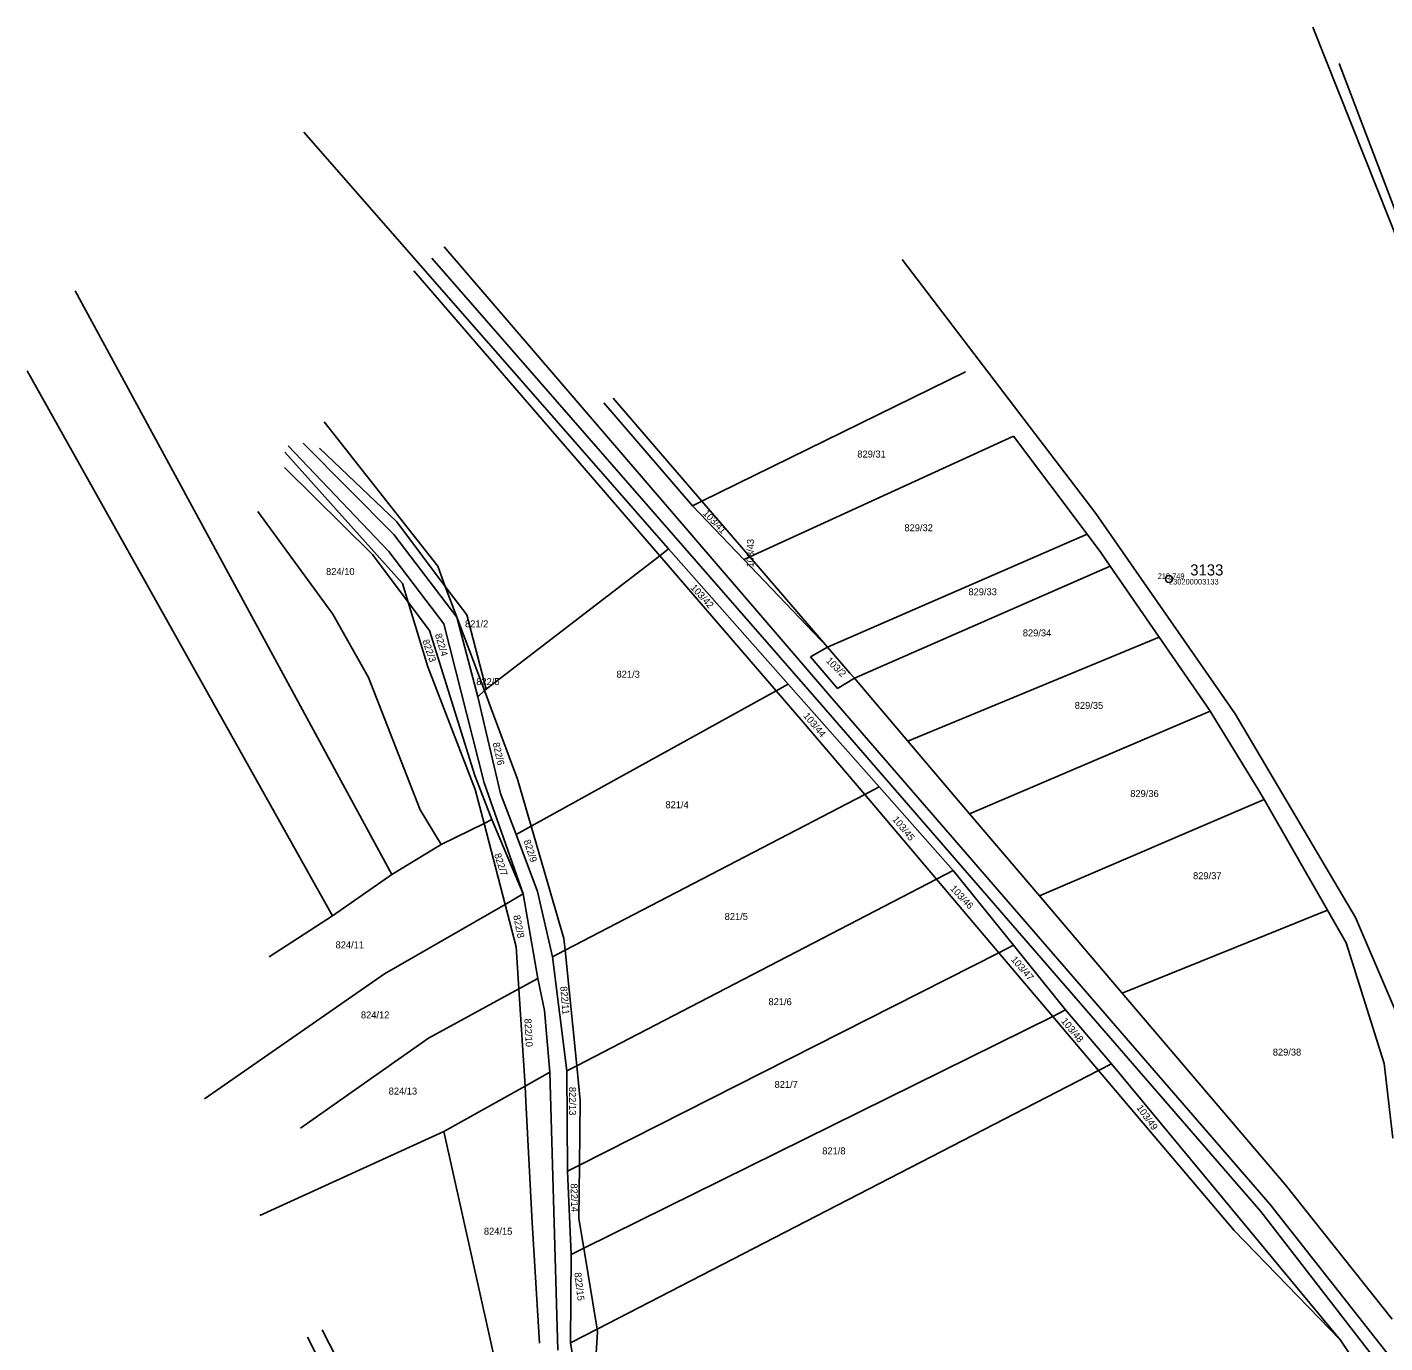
# Model space of a CAD drawing. Extents: x -563148 to -561712, y -1182311 to -1179502.
# Drawn here: x -563093.8 to -562800.9, y -1179786 to -1179502.2 of the extents above; entities that cross this region are included whole.
import ezdxf

# ---------------------------------------------------------------- set-up
doc = ezdxf.new("R2010")
doc.units = 0
for name, color, linetype in [('Vrstva 53', 7, 'Continuous'), ('Vrstva 55', 7, 'Continuous'), ('Vrstva 56', 7, 'Continuous'), ('Vrstva 57', 7, 'Continuous'), ('Vrstva 60', 7, 'Continuous'), ('Vrstva 61', 7, 'Continuous'), ('Vrstva 63', 7, 'Continuous')]:
    doc.layers.add(name, color=color, linetype=linetype)

msp = doc.modelspace()

# ---------------------------------------------------------------- linework, layer by layer
at = {"layer": 'Vrstva 53'}
for p, q in [((-562905.05, -1179552.32), (-562863.25, -1179607.06)), ((-562863.25, -1179607.06), (-562833.19, -1179650.3)), ((-562833.19, -1179650.3), (-562807.26, -1179694.26)), ((-562807.26, -1179694.26), (-562797.36, -1179717.4))]:
    msp.add_line(p, q, dxfattribs=at)
at = {"layer": 'Vrstva 55'}
for p, q in [((-562816.46, -1179502.18), (-562772.16, -1179613.62)), ((-562810.75, -1179510.04), (-562778.68, -1179594.51)), ((-563034.16, -1179524.83), (-562955.48, -1179614.75)), ((-563010.38, -1179554.76), (-562957.37, -1179616.2)), ((-563015.19, -1179685), (-563083.48, -1179559.08)), ((-563027.96, -1179693.86), (-563093.84, -1179576.33)), ((-562948.29, -1179604.43), (-562891.4, -1179576.54)), ((-562969.43, -1179583.21), (-562950.32, -1179605.42)), ((-562967.42, -1179582.24), (-562948.29, -1179604.43)), ((-563005.26, -1179618.45), (-563029.74, -1179587.29)), ((-563034.29, -1179591.95), (-563014.75, -1179611.63)), ((-562937.92, -1179616.46), (-562881.01, -1179590.41)), ((-562881.01, -1179590.41), (-562865.17, -1179611.57)), ((-563012.86, -1179622.19), (-563038.23, -1179593.84)), ((-563037.55, -1179592.47), (-563015.79, -1179615.28)), ((-563014.1, -1179608.89), (-563030.77, -1179592.99)), ((-563038.33, -1179597.16), (-563019.31, -1179615.93)), ((-563044.07, -1179606.67), (-563027.92, -1179628.83)), ((-562950.32, -1179605.42), (-562948.29, -1179604.43)), ((-562950.32, -1179605.42), (-562939.24, -1179617)), ((-562948.29, -1179604.43), (-562937.92, -1179616.46)), ((-563014.1, -1179608.89), (-563003.62, -1179622.81)), ((-563014.75, -1179611.63), (-563001.13, -1179629.43)), ((-562921.15, -1179635.91), (-562865.17, -1179611.57)), ((-562865.17, -1179611.57), (-562862.21, -1179615.52)), ((-563015.79, -1179615.28), (-563003.94, -1179630.91)), ((-562957.37, -1179616.2), (-562955.48, -1179614.75)), ((-562929.66, -1179643.91), (-562955.48, -1179614.75)), ((-562862.21, -1179615.52), (-562860.2, -1179618.43)), ((-563019.31, -1179615.93), (-563011.63, -1179626.23)), ((-563005.26, -1179618.45), (-563003.62, -1179622.81)), ((-562994.82, -1179644.99), (-562957.37, -1179616.2)), ((-562957.37, -1179616.2), (-562932.23, -1179645.33)), ((-562937.92, -1179616.46), (-562939.24, -1179617)), ((-562939.24, -1179617), (-562921.15, -1179635.91)), ((-562937.92, -1179616.46), (-562921.15, -1179635.91)), ((-562915.34, -1179642.65), (-562860.2, -1179618.43)), ((-562860.2, -1179618.43), (-562849.58, -1179633.77)), ((-563012.86, -1179622.19), (-563011.63, -1179626.23)), ((-563003.62, -1179622.81), (-562998.99, -1179628.96)), ((-563003.62, -1179622.81), (-563001.13, -1179629.43)), ((-563011.63, -1179626.23), (-563007.06, -1179632.35)), ((-563011.63, -1179626.23), (-563007.37, -1179640.16)), ((-563027.92, -1179628.83), (-563020.23, -1179642.51)), ((-562998.32, -1179636.88), (-563001.13, -1179629.43)), ((-563001.13, -1179629.43), (-562996.64, -1179646.68)), ((-562994.82, -1179644.99), (-562998.99, -1179628.96)), ((-563007.06, -1179632.35), (-562997.22, -1179663.62)), ((-562995.21, -1179665.18), (-563003.94, -1179630.91)), ((-562921.15, -1179635.91), (-562924.85, -1179638.04)), ((-562921.15, -1179635.91), (-562916.32, -1179641.51)), ((-562903.83, -1179656.19), (-562849.58, -1179633.77)), ((-562849.58, -1179633.77), (-562839.44, -1179648.41)), ((-562995.16, -1179645.31), (-562998.32, -1179636.88)), ((-562924.85, -1179638.04), (-562918.98, -1179644.86)), ((-562997.17, -1179666.64), (-563007.37, -1179640.16)), ((-562916.32, -1179641.51), (-562915.34, -1179642.65)), ((-563020.23, -1179642.51), (-563009.03, -1179671.05)), ((-562932.23, -1179645.33), (-562929.66, -1179643.91)), ((-562910.02, -1179666.09), (-562929.66, -1179643.91)), ((-562918.98, -1179644.86), (-562915.34, -1179642.65)), ((-562915.34, -1179642.65), (-562903.83, -1179656.19)), ((-562996.64, -1179646.68), (-562995.16, -1179645.31)), ((-562996.64, -1179646.68), (-562991.69, -1179667.53)), ((-562995.16, -1179645.31), (-562994.82, -1179644.99)), ((-562993.65, -1179649.35), (-562995.16, -1179645.31)), ((-562985.08, -1179674.55), (-562932.23, -1179645.33)), ((-562932.23, -1179645.33), (-562926.39, -1179652.1)), ((-562988.02, -1179664.39), (-562993.65, -1179649.35)), ((-562890.51, -1179671.85), (-562838.64, -1179649.71)), ((-562839.44, -1179648.41), (-562838.64, -1179649.71)), ((-562838.64, -1179649.71), (-562828.32, -1179666.46)), ((-562926.39, -1179652.1), (-562913.15, -1179667.72)), ((-562903.83, -1179656.19), (-562890.51, -1179671.85)), ((-562997.22, -1179663.62), (-562993.57, -1179673.14)), ((-562986.8, -1179689.17), (-562995.21, -1179665.18)), ((-562988.02, -1179664.39), (-562985.08, -1179674.55)), ((-562997.17, -1179666.64), (-562995.26, -1179673.96)), ((-562991.69, -1179667.53), (-562988.37, -1179676.37)), ((-562977.79, -1179701.31), (-562913.15, -1179667.72)), ((-562913.15, -1179667.72), (-562910.02, -1179666.09)), ((-562913.15, -1179667.72), (-562897.67, -1179685.98)), ((-562894.03, -1179684.09), (-562910.02, -1179666.09)), ((-562828.32, -1179666.46), (-562826.97, -1179668.82)), ((-563004.51, -1179678.48), (-563009.03, -1179671.05)), ((-562875.4, -1179689.61), (-562826.97, -1179668.82)), ((-562826.97, -1179668.82), (-562813.28, -1179692.7)), ((-563004.51, -1179678.48), (-562995.26, -1179673.96)), ((-562995.26, -1179673.96), (-562993.57, -1179673.14)), ((-562995.26, -1179673.96), (-562990.71, -1179691.42)), ((-562993.57, -1179673.14), (-562986.8, -1179689.17)), ((-562890.51, -1179671.85), (-562875.4, -1179689.61)), ((-562988.37, -1179676.37), (-562985.08, -1179674.55)), ((-562988.37, -1179676.37), (-562983.75, -1179688.64)), ((-562985.08, -1179674.55), (-562978.04, -1179698.81)), ((-563004.51, -1179678.48), (-563015.19, -1179685)), ((-563015.19, -1179685), (-563027.96, -1179693.86)), ((-562897.67, -1179685.98), (-562894.03, -1179684.09)), ((-562894.03, -1179684.09), (-562881.01, -1179700.25)), ((-562983.75, -1179688.64), (-562980.49, -1179702.71)), ((-562975.27, -1179726.24), (-562897.67, -1179685.98)), ((-562897.67, -1179685.98), (-562884.2, -1179701.87)), ((-563016.76, -1179706.37), (-562990.71, -1179691.42)), ((-562990.71, -1179691.42), (-562986.8, -1179689.17)), ((-562990.71, -1179691.42), (-562988.33, -1179700.55)), ((-562983.66, -1179707.41), (-562986.8, -1179689.17)), ((-562875.4, -1179689.61), (-562857.59, -1179710.54)), ((-563027.96, -1179693.86), (-563041.61, -1179702.73)), ((-562857.59, -1179710.54), (-562813.28, -1179692.7)), ((-562813.28, -1179692.7), (-562809.24, -1179699.74)), ((-562978.04, -1179698.81), (-562977.79, -1179701.31)), ((-562884.2, -1179701.87), (-562881.01, -1179700.25)), ((-562881.01, -1179700.25), (-562869.8, -1179714.19)), ((-562801.07, -1179725.77), (-562809.24, -1179699.74)), ((-562988.33, -1179700.55), (-562987.76, -1179709.65)), ((-562980.49, -1179702.71), (-562977.79, -1179701.31)), ((-562977.4, -1179727.35), (-562980.49, -1179702.71)), ((-562977.79, -1179701.31), (-562975.27, -1179726.24)), ((-562974.67, -1179747.66), (-562884.2, -1179701.87)), ((-562884.2, -1179701.87), (-562872.59, -1179715.57)), ((-563016.76, -1179706.37), (-563055.57, -1179733.35)), ((-562987.76, -1179709.65), (-562983.66, -1179707.41)), ((-562983.66, -1179707.41), (-562982.23, -1179714.32)), ((-563007.24, -1179720.31), (-562987.76, -1179709.65)), ((-562987.76, -1179709.65), (-562986.43, -1179730.64)), ((-562857.59, -1179710.54), (-562822.45, -1179751.86)), ((-562982.23, -1179714.32), (-562981.06, -1179727.61)), ((-562872.59, -1179715.57), (-562869.8, -1179714.19)), ((-562859.9, -1179725.79), (-562869.8, -1179714.19)), ((-562973.75, -1179765.61), (-562872.59, -1179715.57)), ((-562872.59, -1179715.57), (-562862.7, -1179727.23)), ((-563034.86, -1179739.73), (-563007.24, -1179720.31)), ((-562977.4, -1179727.35), (-562975.27, -1179726.24)), ((-562975.27, -1179726.24), (-562974.51, -1179733.74)), ((-562862.7, -1179727.23), (-562859.9, -1179725.79)), ((-562859.9, -1179725.79), (-562810.5, -1179785.42)), ((-562799.17, -1179741.83), (-562801.07, -1179725.77)), ((-562986.43, -1179730.64), (-562981.06, -1179727.61)), ((-562981.06, -1179727.61), (-562979.37, -1179787.57)), ((-562977.4, -1179727.35), (-562977.27, -1179748.98)), ((-562970.89, -1179783.04), (-562862.7, -1179727.23)), ((-562862.7, -1179727.23), (-562833.41, -1179761.78)), ((-563003.97, -1179740.4), (-562986.43, -1179730.64)), ((-562986.43, -1179730.64), (-562986.22, -1179733.96)), ((-562984.92, -1179760.07), (-562986.22, -1179733.96)), ((-562974.67, -1179747.66), (-562974.51, -1179733.74)), ((-563003.97, -1179740.4), (-563043.66, -1179758.56)), ((-562989, -1179807.25), (-563003.97, -1179740.4)), ((-562977.27, -1179748.98), (-562974.67, -1179747.66)), ((-562977.27, -1179748.98), (-562976.49, -1179766.97)), ((-562974.8, -1179759.19), (-562974.67, -1179747.66)), ((-562822.45, -1179751.86), (-562799.34, -1179780.88)), ((-562983.3, -1179786.05), (-562984.92, -1179760.07)), ((-562974.8, -1179759.19), (-562973.75, -1179765.61)), ((-562810.5, -1179785.42), (-562833.41, -1179761.78)), ((-562976.62, -1179786), (-562976.49, -1179766.97)), ((-562976.49, -1179766.97), (-562973.75, -1179765.61)), ((-562973.75, -1179765.61), (-562970.89, -1179783.04)), ((-563033.38, -1179784.81), (-563011.66, -1179827.5)), ((-563030.22, -1179783.21), (-563008.48, -1179824.98)), ((-562976.62, -1179786), (-562970.89, -1179783.04)), ((-562971.98, -1179801.59), (-562970.78, -1179783.7)), ((-562970.89, -1179783.04), (-562970.78, -1179783.7)), ((-562798.3, -1179803.59), (-562810.5, -1179785.42)), ((-562975.58, -1179792.13), (-562976.62, -1179786))]:
    msp.add_line(p, q, dxfattribs=at)
at = {"layer": 'Vrstva 56'}
for p, q in [((-562920.66, -1179646.45), (-563003.87, -1179549.58)), ((-563006.51, -1179552.04), (-562922.49, -1179648.4)), ((-562825.68, -1179756.16), (-562920.66, -1179646.45)), ((-562922.49, -1179648.4), (-562827.67, -1179757.69)), ((-562825.68, -1179756.16), (-562788.49, -1179803.34)), ((-562791.27, -1179804.7), (-562827.67, -1179757.69))]:
    msp.add_line(p, q, dxfattribs=at)
at = {"layer": 'Vrstva 60'}
msp.add_line((-562847.49, -1179621.21), (-562847.49, -1179621.21), dxfattribs=at)
at = {"layer": 'Vrstva 63'}
msp.add_line((-562847.54, -1179621.21), (-562847.44, -1179621.21), dxfattribs=at)
msp.add_circle((-562847.49, -1179621.21), 0.756, dxfattribs=at)

# ---------------------------------------------------------------- texts
at = {"layer": 'Vrstva 57'}
for s, p in [('829/31', (-562914.73, -1179595.02)), ('829/32', (-562904.57, -1179610.92)), ('824/10', (-563029.35, -1179620.37)), ('829/33', (-562890.76, -1179624.74)), ('821/2', (-562999.37, -1179631.64)), ('829/34', (-562879.03, -1179633.61)), ('821/3', (-562966.68, -1179642.52)), ('822/5', (-562996.94, -1179644.11)), ('829/35', (-562867.83, -1179649.24)), ('829/36', (-562855.85, -1179668.26)), ('821/4', (-562956.13, -1179670.67)), ('829/37', (-562842.3, -1179685.98)), ('821/5', (-562943.36, -1179694.78)), ('824/11', (-563027.3, -1179700.9)), ('821/6', (-562933.9, -1179713.16)), ('824/12', (-563021.83, -1179716.02)), ('829/38', (-562825.1, -1179724.03)), ('821/7', (-562932.59, -1179731.01)), ('824/13', (-563015.84, -1179732.44)), ('821/8', (-562922.3, -1179745.35)), ('824/15', (-562995.3, -1179762.68))]:
    msp.add_text(s, height=1.5, dxfattribs=at).set_placement(p)
for s, rotation, p in [('103/41', 313.8235, (-562948.16, -1179607.17)), ('103/43', 89.0122, (-562937.14, -1179618.74)), ('103/42', 312.311, (-562950.82, -1179623.18)), ('822/4', 286.6046, (-563005.88, -1179633.22)), ('822/3', 289.2238, (-563008.61, -1179634.56)), ('103/2', 315, (-562921.61, -1179638.97)), ('103/44', 310.0679, (-562926.49, -1179650.8)), ('822/6', 282.8356, (-562993.41, -1179656.64)), ('103/45', 309.4227, (-562907.27, -1179673.12)), ('822/9', 287.7538, (-562986.74, -1179677.7)), ('822/7', 287.9331, (-562993.11, -1179680.66)), ('103/46', 313.1863, (-562894.81, -1179688.1)), ('822/8', 281.5159, (-562988.99, -1179693.88)), ('103/47', 310.702, (-562881.68, -1179703.37)), ('822/11', 274.8111, (-562978.83, -1179709.15)), ('822/10', 272.8776, (-562986.56, -1179716.08)), ('103/48', 309.457, (-562870.85, -1179716.64)), ('822/13', 270, (-562976.91, -1179730.79)), ('103/49', 305.6746, (-562854.57, -1179735.31)), ('822/14', 271.6444, (-562976.61, -1179751.65)), ('822/15', 276.5035, (-562975.78, -1179770.89))]:
    msp.add_text(s, height=1.5, rotation=rotation, dxfattribs=at).set_placement(p)
at = {"layer": 'Vrstva 60'}
msp.add_text('230200003133', height=1.2, dxfattribs=at).set_placement((-562847.49, -1179622.41))
at = {"layer": 'Vrstva 61'}
msp.add_text('210.749', height=1.2, dxfattribs=at).set_placement((-562849.94, -1179621.21))
at = {"layer": 'Vrstva 63'}
msp.add_text('3133', height=2.4, dxfattribs=at).set_placement((-562842.91, -1179620.47))

doc.saveas('drawing.dxf')
